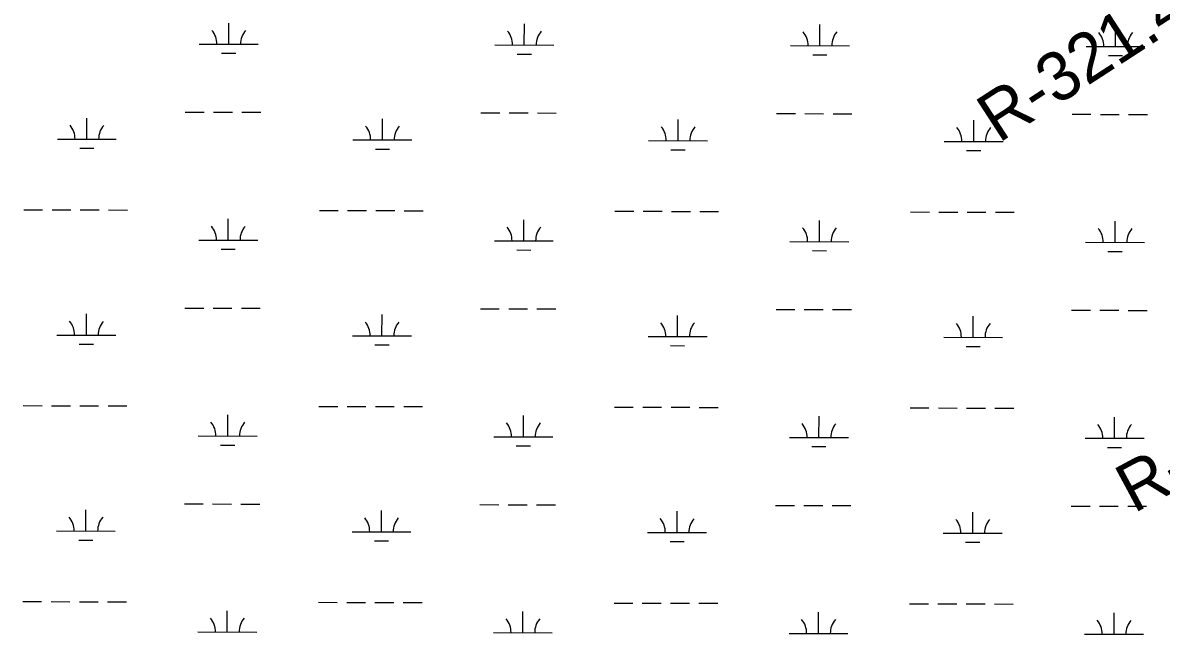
# Model space of a CAD drawing. Extents: x 3172297 to 3210190, y 958463 to 983887.
# Drawn here: x 3193958 to 3195891, y 977627 to 978666 of the extents above; entities that cross this region are included whole.
import ezdxf

# ---------------------------------------------------------------- set-up
doc = ezdxf.new("R2010")
doc.units = 0
doc.layers.add('V-RIVR-RANG-IDEN', color=7, linetype='Continuous')
doc.layers.add('V-WETL-SWMP', color=7, linetype='Continuous')

msp = doc.modelspace()

# ---------------------------------------------------------------- linework, layer by layer
at = {"layer": 'V-WETL-SWMP'}
for p, q in [((3194307.8, 978629.2), (3194307.9, 978665.2)), ((3194809.7, 978628), (3194809.8, 978664)), ((3195311.6, 978626.7), (3195311.7, 978662.7)), ((3195813.5, 978625.5), (3195813.6, 978661.5)), ((3194257.8, 978629.3), (3194357.8, 978629.1)), ((3194759.7, 978628.1), (3194859.7, 978627.9)), ((3195261.6, 978626.9), (3195361.6, 978626.6)), ((3195763.5, 978625.6), (3195863.5, 978625.4)), ((3194295.8, 978613.8), (3194319.8, 978613.8)), ((3194797.7, 978612.6), (3194821.7, 978612.5)), ((3195299.6, 978611.3), (3195323.6, 978611.3)), ((3195801.5, 978610.1), (3195825.5, 978610)), ((3194066.9, 978467.9), (3194067, 978503.9)), ((3194234.1, 978514), (3194266.1, 978513.9)), ((3194282.1, 978513.8), (3194314.1, 978513.8)), ((3194330.1, 978513.7), (3194362.1, 978513.6)), ((3194568.8, 978466.7), (3194568.9, 978502.7)), ((3194736, 978512.7), (3194768, 978512.6)), ((3194784, 978512.6), (3194816, 978512.5)), ((3194832, 978512.5), (3194864, 978512.4)), ((3195237.9, 978511.5), (3195269.9, 978511.4)), ((3195285.9, 978511.4), (3195317.9, 978511.3)), ((3195333.9, 978511.2), (3195365.9, 978511.2)), ((3195739.8, 978510.2), (3195771.8, 978510.2)), ((3195787.8, 978510.1), (3195819.8, 978510)), ((3195835.8, 978510), (3195867.8, 978509.9)), ((3195070.8, 978465.5), (3195070.8, 978501.5)), ((3195572.7, 978464.2), (3195572.7, 978500.2)), ((3194016.9, 978468.1), (3194116.9, 978467.8)), ((3194518.8, 978466.8), (3194618.8, 978466.6)), ((3195020.8, 978465.6), (3195120.8, 978465.3)), ((3195522.7, 978464.3), (3195622.7, 978464.1)), ((3194054.9, 978452.5), (3194078.9, 978452.5)), ((3194556.8, 978451.3), (3194580.8, 978451.2)), ((3195058.7, 978450.1), (3195082.7, 978450)), ((3195560.6, 978448.8), (3195584.6, 978448.8)), ((3193959.8, 978348.1), (3193991.8, 978348.1)), ((3194007.8, 978348), (3194039.8, 978347.9)), ((3194055.8, 978347.9), (3194087.8, 978347.8)), ((3194103.8, 978347.8), (3194135.8, 978347.7)), ((3194307, 978296.5), (3194307.1, 978332.5)), ((3194461.7, 978346.9), (3194493.7, 978346.8)), ((3194509.7, 978346.8), (3194541.7, 978346.7)), ((3194557.7, 978346.7), (3194589.7, 978346.6)), ((3194605.7, 978346.5), (3194637.7, 978346.5)), ((3194808.9, 978295.3), (3194809, 978331.3)), ((3194963.6, 978345.7), (3194995.6, 978345.6)), ((3195011.6, 978345.5), (3195043.6, 978345.5)), ((3195059.6, 978345.4), (3195091.6, 978345.3)), ((3195107.6, 978345.3), (3195139.6, 978345.2)), ((3195310.8, 978294.1), (3195310.9, 978330.1)), ((3195465.5, 978344.4), (3195497.5, 978344.3)), ((3195513.5, 978344.3), (3195545.5, 978344.2)), ((3195561.5, 978344.2), (3195593.5, 978344.1)), ((3195609.5, 978344.1), (3195641.5, 978344)), ((3195812.7, 978292.8), (3195812.8, 978328.8)), ((3194257, 978296.7), (3194357, 978296.4)), ((3194758.9, 978295.4), (3194858.9, 978295.2)), ((3195260.8, 978294.2), (3195360.8, 978293.9)), ((3195762.7, 978292.9), (3195862.7, 978292.7)), ((3194294.9, 978281.1), (3194318.9, 978281.1)), ((3194796.9, 978279.9), (3194820.9, 978279.8)), ((3195298.8, 978278.7), (3195322.8, 978278.6)), ((3195800.7, 978277.4), (3195824.7, 978277.4)), ((3194233.3, 978181.3), (3194265.3, 978181.2)), ((3194281.3, 978181.2), (3194313.3, 978181.1)), ((3194329.3, 978181.1), (3194361.3, 978181)), ((3194735.2, 978180.1), (3194767.2, 978180)), ((3194783.2, 978179.9), (3194815.2, 978179.9)), ((3194831.2, 978179.8), (3194863.2, 978179.7)), ((3195237.1, 978178.8), (3195269.1, 978178.7)), ((3195285.1, 978178.7), (3195317.1, 978178.6)), ((3195333.1, 978178.6), (3195365.1, 978178.5)), ((3195739, 978177.6), (3195771, 978177.5)), ((3195787, 978177.4), (3195819, 978177.4)), ((3195835, 978177.3), (3195867, 978177.3)), ((3194066.1, 978135.3), (3194066.2, 978171.3)), ((3194568, 978134), (3194568.1, 978170)), ((3195069.9, 978132.8), (3195070, 978168.8)), ((3195571.8, 978131.6), (3195571.9, 978167.6)), ((3194016.1, 978135.4), (3194116.1, 978135.2)), ((3194054.1, 978119.9), (3194078.1, 978119.8)), ((3194518, 978134.2), (3194618, 978133.9)), ((3194556, 978118.6), (3194580, 978118.6)), ((3195019.9, 978132.9), (3195119.9, 978132.7)), ((3195057.9, 978117.4), (3195081.9, 978117.3)), ((3195521.8, 978131.7), (3195621.8, 978131.4)), ((3195559.8, 978116.2), (3195583.8, 978116.1)), ((3193959, 978015.5), (3193991, 978015.4)), ((3194007, 978015.3), (3194039, 978015.3)), ((3194055, 978015.2), (3194087, 978015.2)), ((3194103, 978015.1), (3194135, 978015)), ((3194306.2, 977963.9), (3194306.3, 977999.9)), ((3194460.9, 978014.2), (3194492.9, 978014.1)), ((3194508.9, 978014.1), (3194540.9, 978014)), ((3194556.9, 978014), (3194588.9, 978013.9)), ((3194604.9, 978013.9), (3194636.9, 978013.8)), ((3194962.8, 978013), (3194994.8, 978012.9)), ((3195010.8, 978012.9), (3195042.8, 978012.8)), ((3195058.8, 978012.7), (3195090.8, 978012.7)), ((3195106.8, 978012.6), (3195138.8, 978012.6)), ((3195464.7, 978011.7), (3195496.7, 978011.7)), ((3195512.7, 978011.6), (3195544.7, 978011.5)), ((3195560.7, 978011.5), (3195592.7, 978011.4)), ((3195608.7, 978011.4), (3195640.7, 978011.3)), ((3194808.1, 977962.6), (3194808.2, 977998.6)), ((3195310, 977961.4), (3195310.1, 977997.4)), ((3195811.9, 977960.1), (3195812, 977996.1)), ((3194256.2, 977964), (3194356.2, 977963.7)), ((3194758.1, 977962.8), (3194858.1, 977962.5)), ((3195260, 977961.5), (3195360, 977961.3)), ((3194294.1, 977948.5), (3194318.1, 977948.4)), ((3194796, 977947.2), (3194820, 977947.2)), ((3195297.9, 977946), (3195321.9, 977945.9)), ((3195761.9, 977960.3), (3195861.9, 977960)), ((3195799.8, 977944.7), (3195823.8, 977944.7)), ((3194232.5, 977848.6), (3194264.5, 977848.5)), ((3194280.5, 977848.5), (3194312.5, 977848.4)), ((3194328.5, 977848.4), (3194360.5, 977848.3)), ((3194734.4, 977847.4), (3194766.4, 977847.3)), ((3194782.4, 977847.3), (3194814.4, 977847.2)), ((3194830.4, 977847.1), (3194862.4, 977847.1)), ((3195236.3, 977846.1), (3195268.3, 977846.1)), ((3195284.3, 977846), (3195316.3, 977845.9)), ((3195332.3, 977845.9), (3195364.3, 977845.8)), ((3195738.2, 977844.9), (3195770.2, 977844.8)), ((3195786.2, 977844.8), (3195818.2, 977844.7)), ((3194065.3, 977802.6), (3194065.4, 977838.6)), ((3194567.2, 977801.4), (3194567.3, 977837.4)), ((3195069.1, 977800.1), (3195069.2, 977836.1)), ((3195571, 977798.9), (3195571.1, 977834.9)), ((3195834.2, 977844.7), (3195866.2, 977844.6)), ((3194015.3, 977802.7), (3194115.3, 977802.5)), ((3194053.3, 977787.2), (3194077.3, 977787.1)), ((3194517.2, 977801.5), (3194617.2, 977801.2)), ((3195019.1, 977800.2), (3195119.1, 977800)), ((3195521, 977799), (3195621, 977798.8)), ((3194555.2, 977786), (3194579.2, 977785.9)), ((3195057.1, 977784.7), (3195081.1, 977784.7)), ((3195559, 977783.5), (3195583, 977783.4)), ((3193958.2, 977682.8), (3193990.2, 977682.7)), ((3194006.2, 977682.7), (3194038.2, 977682.6)), ((3194054.2, 977682.6), (3194086.2, 977682.5)), ((3194102.2, 977682.4), (3194134.2, 977682.4)), ((3194460.1, 977681.6), (3194492.1, 977681.5)), ((3194508.1, 977681.4), (3194540.1, 977681.4)), ((3194556.1, 977681.3), (3194588.1, 977681.2)), ((3194604.1, 977681.2), (3194636.1, 977681.1)), ((3194962, 977680.3), (3194994, 977680.2)), ((3195010, 977680.2), (3195042, 977680.1)), ((3195058, 977680.1), (3195090, 977680)), ((3195106, 977680), (3195138, 977679.9)), ((3195463.9, 977679.1), (3195495.9, 977679)), ((3195511.9, 977679), (3195543.9, 977678.9)), ((3195559.9, 977678.8), (3195591.9, 977678.8)), ((3195607.9, 977678.7), (3195639.9, 977678.6)), ((3194305.3, 977631.2), (3194305.4, 977667.2)), ((3194807.2, 977630), (3194807.3, 977666)), ((3195309.2, 977628.7), (3195309.2, 977664.7)), ((3195811.1, 977627.5), (3195811.1, 977663.5)), ((3194255.3, 977631.3), (3194355.3, 977631.1)), ((3194757.2, 977630.1), (3194857.2, 977629.8)), ((3195259.2, 977628.8), (3195359.2, 977628.6)), ((3195761.1, 977627.6), (3195861.1, 977627.3))]:
    msp.add_line(p, q, dxfattribs=at)
for centre, start, end in [((3194252.6, 978629.8), 359.0865, 40.6302), ((3194363.1, 978629.6), 139.0865, 180.6302), ((3194754.5, 978628.6), 359.0865, 40.6302), ((3194865, 978628.3), 139.0865, 180.6302), ((3195256.4, 978627.3), 359.0865, 40.6302), ((3195366.9, 978627.1), 139.0865, 180.6302), ((3195758.3, 978626.1), 359.0865, 40.6302), ((3195868.8, 978625.8), 139.0865, 180.6302), ((3194011.7, 978468.6), 359.0865, 40.6302), ((3194122.2, 978468.3), 139.0865, 180.6302), ((3194513.6, 978467.3), 359.0865, 40.6302), ((3194624.1, 978467), 139.0865, 180.6302), ((3195015.5, 978466.1), 359.0865, 40.6302), ((3195126, 978465.8), 139.0865, 180.6302), ((3195517.4, 978464.8), 359.0865, 40.6302), ((3195627.9, 978464.6), 139.0865, 180.6302), ((3194251.7, 978297.2), 359.0865, 40.6302), ((3194362.2, 978296.9), 139.0865, 180.6302), ((3194753.7, 978295.9), 359.0865, 40.6302), ((3194864.1, 978295.6), 139.0865, 180.6302), ((3195255.6, 978294.7), 359.0865, 40.6302), ((3195366, 978294.4), 139.0865, 180.6302), ((3195757.5, 978293.4), 359.0865, 40.6302), ((3195867.9, 978293.2), 139.0865, 180.6302), ((3194010.9, 978135.9), 359.0865, 40.6302), ((3194121.4, 978135.6), 139.0865, 180.6302), ((3194512.8, 978134.6), 359.0865, 40.6302), ((3194623.3, 978134.4), 139.0865, 180.6302), ((3195014.7, 978133.4), 359.0865, 40.6302), ((3195125.2, 978133.1), 139.0865, 180.6302), ((3195516.6, 978132.2), 359.0865, 40.6302), ((3195627.1, 978131.9), 139.0865, 180.6302), ((3194250.9, 977964.5), 359.0865, 40.6302), ((3194361.4, 977964.2), 139.0865, 180.6302), ((3194752.8, 977963.2), 359.0865, 40.6302), ((3194863.3, 977963), 139.0865, 180.6302), ((3195254.7, 977962), 359.0865, 40.6302), ((3195365.2, 977961.7), 139.0865, 180.6302), ((3195756.6, 977960.8), 359.0865, 40.6302), ((3195867.1, 977960.5), 139.0865, 180.6302), ((3194010.1, 977803.2), 359.0865, 40.6302), ((3194120.5, 977802.9), 139.0865, 180.6302), ((3194512, 977802), 359.0865, 40.6302), ((3194622.4, 977801.7), 139.0865, 180.6302), ((3195013.9, 977800.7), 359.0865, 40.6302), ((3195124.3, 977800.5), 139.0865, 180.6302), ((3195515.8, 977799.5), 359.0865, 40.6302), ((3195626.3, 977799.2), 139.0865, 180.6302), ((3194250.1, 977631.8), 359.0865, 40.6302), ((3194360.6, 977631.5), 139.0865, 180.6302), ((3194752, 977630.6), 359.0865, 40.6302), ((3194862.5, 977630.3), 139.0865, 180.6302), ((3195253.9, 977629.3), 359.0865, 40.6302), ((3195364.4, 977629.1), 139.0865, 180.6302), ((3195755.8, 977628.1), 359.0865, 40.6302), ((3195866.3, 977627.8), 139.0865, 180.6302)]:
    msp.add_arc(centre, 35.2, start, end, dxfattribs=at)

# ---------------------------------------------------------------- texts
at = {"layer": 'V-RIVR-RANG-IDEN'}
for s, rotation, p in [('R-321.4', 32.9733, (3195615.1, 978460.4)), ('R-321.2', 28.2732, (3195844.5, 977831.9))]:
    msp.add_text(s, height=83, rotation=rotation, dxfattribs=at).set_placement(p)

doc.saveas('drawing.dxf')
